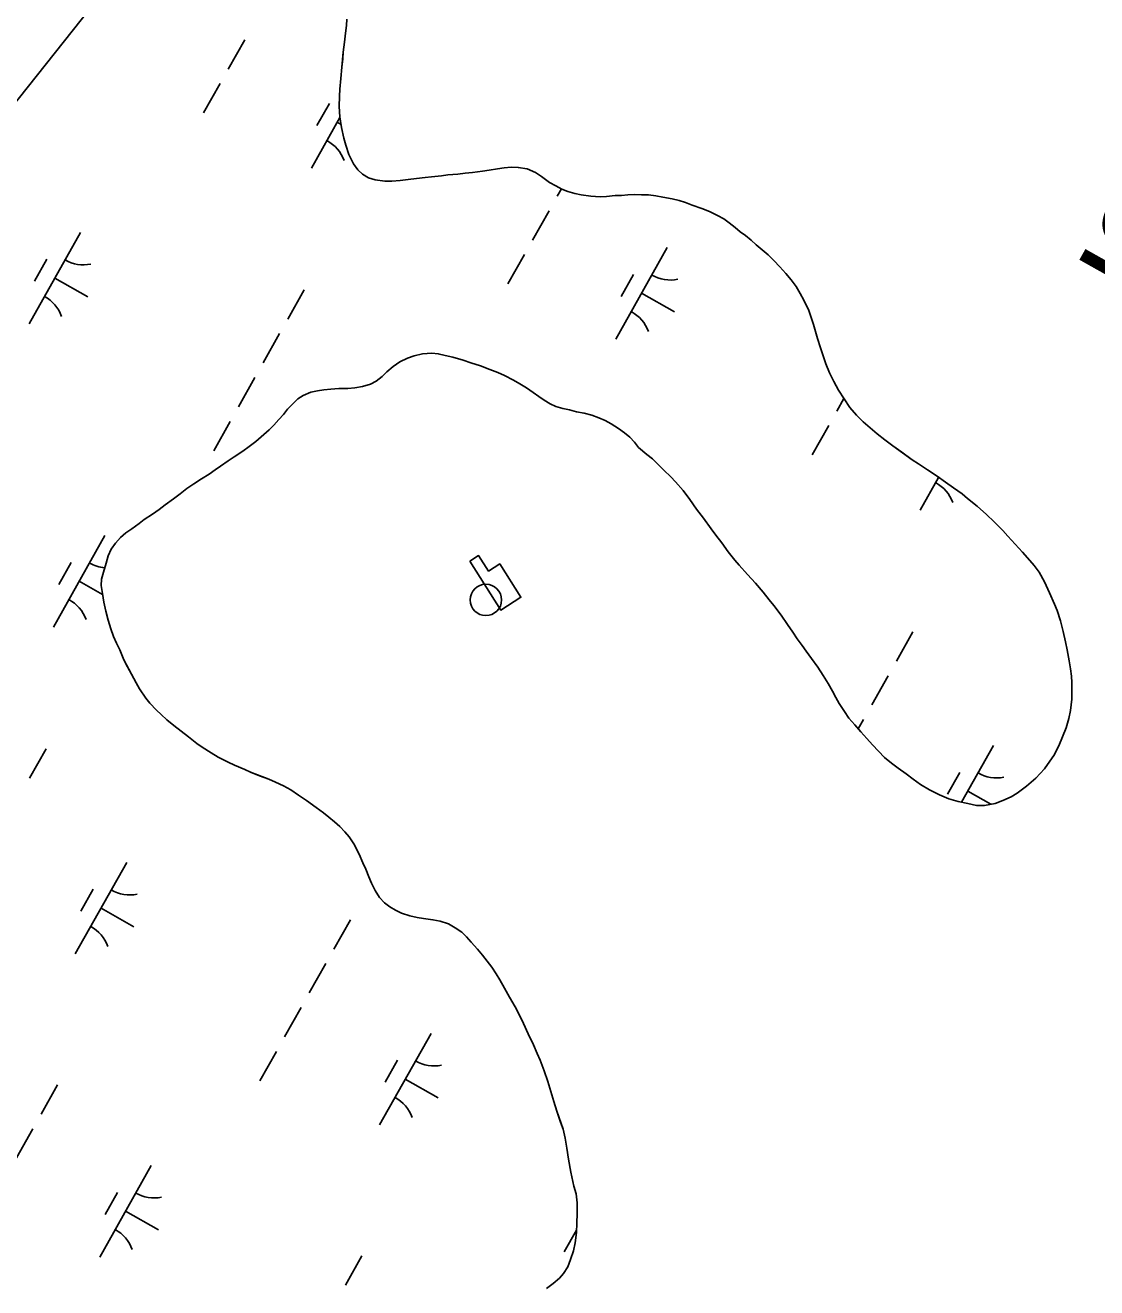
# Model space of a CAD drawing. Extents: x 3913936 to 3933962, y 195330 to 217741.
# Drawn here: x 3925974 to 3926485, y 202545 to 203147 of the extents above; entities that cross this region are included whole.
import ezdxf

# ---------------------------------------------------------------- set-up
doc = ezdxf.new("R2010")
doc.units = 0
for name, color, linetype in [('V-CHAN-DOCK', 7, 'Continuous'), ('V-DOMW-TANK', 7, 'Continuous'), ('V-RIVR-IDEN', 7, 'Continuous'), ('V-TOPO-SHOR', 7, 'Continuous'), ('V-UTIL-LINE', 7, 'Continuous'), ('V-WETL-SWMP', 7, 'Continuous')]:
    doc.layers.add(name, color=color, linetype=linetype)

msp = doc.modelspace()

# ---------------------------------------------------------------- linework, layer by layer
at = {"layer": 'V-CHAN-DOCK'}
msp.add_lwpolyline([(3926186.23, 202891.51), (3926201.05, 202868.21), (3926210.65, 202874.32), (3926200.53, 202890.21), (3926195.19, 202886.81), (3926190.48, 202894.21)], close=True, dxfattribs=at)
at = {"layer": 'V-DOMW-TANK'}
msp.add_circle((3926193.91, 202873.1), 7.5, dxfattribs=at)
at = {"layer": 'V-TOPO-SHOR'}
for points in [[(3926175.88, 203075.63), (3926172.82, 203075.21), (3926168.04, 203074.79), (3926164.98, 203074.48), (3926160.91, 203073.96), (3926156.93, 203073.44), (3926153.06, 203073.02), (3926149.19, 203072.7), (3926145.83, 203072.69), (3926141.24, 203073.29), (3926137.98, 203074.2), (3926135.22, 203076.02), (3926132.98, 203078.06), (3926130.83, 203081.01), (3926128.68, 203085.38), (3926127.13, 203089.86), (3926126.31, 203093.22), (3926125.18, 203098.21), (3926124.35, 203103.3), (3926124.03, 203108.29), (3926124.12, 203113.18), (3926124.41, 203116.45), (3926124.81, 203121.64), (3926125.3, 203126.94), (3926125.7, 203131.02), (3926125.99, 203134.08), (3926126.49, 203138.87), (3926126.99, 203143.25), (3926127.49, 203146.82), (3926127.68, 203149.88)], [(3926304.31, 203056.32), (3926300.54, 203058.15), (3926296.87, 203059.66), (3926292.28, 203061.18), (3926289.01, 203062.5), (3926286.06, 203063.4), (3926282.69, 203064.21), (3926278.21, 203065.11), (3926274.94, 203065.61), (3926271.48, 203066.11), (3926268.12, 203066.11), (3926264.75, 203066.3), (3926261.59, 203066.09), (3926258.54, 203065.88), (3926255.48, 203065.77), (3926251.41, 203065.35), (3926248.35, 203065.23), (3926243.87, 203065.53), (3926239.28, 203066.23), (3926236.32, 203066.83), (3926232.96, 203067.74), (3926230.1, 203068.85), (3926227.25, 203070.37), (3926224.29, 203072.1), (3926220.41, 203074.83), (3926217.65, 203076.76), (3926213.57, 203078.49), (3926209.39, 203079.19), (3926206.03, 203079.28), (3926202.67, 203078.97), (3926199.51, 203078.55), (3926195.43, 203077.93), (3926192.38, 203077.51), (3926187.59, 203076.78), (3926184.03, 203076.47), (3926180.56, 203075.95), (3926175.88, 203075.63)], [(3926472.42, 202840.17), (3926471.8, 202844.04), (3926470.97, 202849.34), (3926470.15, 202853.11), (3926469.01, 202857.99), (3926467.67, 202863.19), (3926466.13, 202868.07), (3926464.8, 202871.13), (3926462.54, 202876.52), (3926460.08, 202881.71), (3926457.62, 202886.39), (3926455.17, 202889.54), (3926453.12, 202891.88), (3926449.65, 202895.84), (3926446.17, 202899.6), (3926442.7, 202903.47), (3926440.25, 202906.21), (3926436.06, 202910.38), (3926432.48, 202913.73), (3926427.99, 202917.79), (3926423.39, 202921.45), (3926420.84, 202923.58), (3926416.75, 202926.52), (3926412.88, 202929.26), (3926408.89, 202932), (3926404.3, 202935.15), (3926400.11, 202937.99), (3926397.05, 202939.92), (3926392.05, 202943.47), (3926387.76, 202946.51), (3926383.98, 202949.46), (3926380.31, 202952.3), (3926377.04, 202955.04), (3926373.77, 202957.89), (3926370.5, 202961.14), (3926367.33, 202964.8), (3926364.57, 202968.97), (3926361.91, 202973.04), (3926359.66, 202977.11), (3926357.71, 202981.28), (3926355.97, 202985.65), (3926354.42, 202989.93), (3926353.4, 202993.29), (3926351.96, 202997.66), (3926351.03, 203001.02), (3926350.1, 203004.28), (3926348.98, 203007.64), (3926347.74, 203011), (3926345.49, 203015.89), (3926343.75, 203019.14), (3926341.7, 203022.4), (3926339.45, 203025.65), (3926336.79, 203028.7), (3926333.93, 203031.85), (3926331.17, 203034.8), (3926328.41, 203037.54), (3926325.55, 203039.98), (3926322.79, 203042.31), (3926320.34, 203044.55), (3926317.69, 203046.78), (3926315.14, 203048.51), (3926312.68, 203050.54), (3926309.82, 203052.77), (3926307.27, 203054.7), (3926304.31, 203056.32)], [(3926065.01, 202935.12), (3926067.55, 202936.86), (3926071.11, 202939.32), (3926074.06, 202941.26), (3926078.13, 202944.02), (3926081.08, 202946.27), (3926084.33, 202948.62), (3926086.87, 202950.87), (3926090.63, 202954.14), (3926092.87, 202956.39), (3926095.3, 202959.05), (3926097.54, 202961.5), (3926099.47, 202963.95), (3926101.91, 202966.5), (3926104.34, 202968.96), (3926106.89, 202970.59), (3926110.45, 202972.13), (3926113.71, 202972.75), (3926116.76, 202973.17), (3926120.02, 202973.58), (3926123.89, 202973.8), (3926128.17, 202973.91), (3926131.53, 202974.23), (3926135.2, 202974.75), (3926138.97, 202975.88), (3926141.71, 202977.31), (3926144.46, 202979.56), (3926146.79, 202981.81), (3926149.74, 202984.26), (3926152.89, 202986.61), (3926156.66, 202988.36), (3926159.82, 202989.49), (3926163.79, 202990.31), (3926168.17, 202990.73), (3926171.23, 202990.43), (3926174.59, 202989.63), (3926178.26, 202988.83)], [(3926178.26, 202988.83), (3926183.05, 202987.41), (3926186.83, 202986.1), (3926191.42, 202984.58), (3926195.8, 202982.86), (3926199.68, 202981.45), (3926202.74, 202980.03), (3926207.02, 202977.8), (3926210.08, 202976.08), (3926213.35, 202974.15), (3926216.42, 202971.92), (3926219.17, 202970.09), (3926221.72, 202968.26), (3926224.58, 202966.54), (3926227.33, 202965.22), (3926230.6, 202964.32), (3926233.76, 202963.61), (3926237.12, 202962.8), (3926240.69, 202962.1), (3926244.36, 202961.09), (3926247.73, 202959.88), (3926250.79, 202958.56), (3926253.65, 202957.04), (3926257.12, 202954.81), (3926259.97, 202952.78), (3926262.53, 202950.65), (3926264.67, 202948.21), (3926266.72, 202945.77), (3926270.7, 202942.42), (3926273.25, 202940.29), (3926276.11, 202937.44), (3926278.77, 202935), (3926282.04, 202931.75), (3926284.29, 202929.42), (3926287.87, 202925.24), (3926291.14, 202920.98), (3926294.31, 202916.4), (3926297.58, 202912.03), (3926301.27, 202906.94), (3926303.51, 202903.99), (3926306.28, 202900.33), (3926309.45, 202896.06), (3926312.62, 202892.1), (3926314.66, 202889.66), (3926318.54, 202885.19), (3926322.33, 202881.02), (3926326.01, 202876.85), (3926328.97, 202873.19), (3926331.12, 202870.45), (3926334.6, 202865.77), (3926337.67, 202861.4), (3926340.12, 202857.74), (3926342.27, 202854.48), (3926344.62, 202851.33), (3926346.56, 202848.69), (3926349.02, 202845.23), (3926352.09, 202840.96), (3926354.65, 202837.09), (3926357.1, 202833.23), (3926359.15, 202829.57), (3926360.69, 202826.51), (3926362.33, 202823.67), (3926364.78, 202819.9), (3926366.93, 202816.75), (3926369.69, 202813.6)], [(3926128.81, 202760.09), (3926126.66, 202762.63), (3926124.41, 202765.07), (3926121.86, 202767.3), (3926119.1, 202769.54), (3926116.55, 202771.57), (3926113.08, 202774.21), (3926108.48, 202777.56), (3926104.6, 202780.09), (3926100.93, 202782.53), (3926097.46, 202784.45), (3926093.69, 202786.18), (3926090.52, 202787.59), (3926086.14, 202789.31), (3926081.75, 202791.03), (3926079, 202792.25), (3926074.1, 202794.37), (3926071.14, 202795.69), (3926066.45, 202798.12), (3926062.98, 202800.15), (3926058.79, 202802.89), (3926056.24, 202804.72), (3926052.16, 202807.76), (3926048.68, 202810.5), (3926045.21, 202813.24), (3926041.94, 202815.99), (3926039.29, 202818.43), (3926036.94, 202820.56), (3926033.87, 202823.91), (3926031.93, 202826.25), (3926028.86, 202830.72), (3926027.33, 202833.57), (3926025.07, 202837.64), (3926023.23, 202841.2), (3926021.49, 202844.56), (3926019.44, 202849.24), (3926017.9, 202852.4), (3926016.56, 202855.65), (3926015.23, 202859.32), (3926014, 202863.39), (3926012.86, 202867.67), (3926011.93, 202872.04), (3926011.21, 202876.22), (3926010.69, 202879.89), (3926010.78, 202882.94), (3926011.77, 202886.37), (3926013, 202890.57), (3926014.01, 202894.06), (3926015.35, 202897.28), (3926017.44, 202900.06), (3926019.88, 202902.9), (3926022.32, 202905.06), (3926025.25, 202906.97), (3926028.7, 202909.45), (3926031.14, 202911.39), (3926035.01, 202913.94), (3926038.26, 202916.2), (3926041.11, 202918.34), (3926045.07, 202921.21), (3926048.33, 202923.66), (3926051.48, 202926.12), (3926054.73, 202928.47), (3926058.4, 202930.82), (3926062.06, 202933.08), (3926065.01, 202935.12)], [(3926369.69, 202813.6), (3926372.66, 202810.14), (3926375.52, 202806.99), (3926378.17, 202804.04), (3926380.93, 202800.99), (3926383.9, 202798.05), (3926387.17, 202795.31), (3926390.33, 202792.87), (3926394.11, 202790.23), (3926397.58, 202787.59), (3926400.95, 202785.16), (3926405.23, 202782.62), (3926410.03, 202780.19), (3926414.52, 202778.27), (3926419, 202777.06), (3926423.59, 202776.05), (3926427.77, 202775.15), (3926431.44, 202775.05), (3926436.53, 202776.09), (3926440.2, 202777.42), (3926444.27, 202779.27), (3926447.01, 202781.01), (3926451.59, 202784.28), (3926455.96, 202788.06), (3926460.02, 202792.55), (3926462.66, 202796.23), (3926464.49, 202798.99), (3926466.92, 202803.48), (3926468.74, 202807.86), (3926470.46, 202812.15), (3926471.67, 202816.53), (3926472.48, 202820.41), (3926473.18, 202825.71), (3926473.16, 202829.78), (3926473.15, 202833.65), (3926472.94, 202836.71), (3926472.42, 202840.17)], [(3926218.35, 202656.92), (3926216.61, 202661.09), (3926214.15, 202666.28), (3926211.79, 202671.27), (3926209.54, 202676.05), (3926207.9, 202679.1), (3926205.23, 202683.78), (3926202.78, 202688.05), (3926200.52, 202692.02), (3926198.89, 202694.87), (3926196.74, 202698.02), (3926194.59, 202700.97), (3926192.34, 202703.82), (3926189.89, 202706.66), (3926186.92, 202710.02), (3926184.68, 202712.46), (3926182.43, 202714.69), (3926179.36, 202716.82), (3926176.1, 202718.75), (3926172.22, 202719.96), (3926168.66, 202720.66), (3926164.27, 202721.26), (3926161.21, 202721.66), (3926157.65, 202722.47), (3926153.77, 202723.78), (3926150.91, 202725.2), (3926148.16, 202726.83), (3926145.6, 202728.75), (3926143.25, 202731.19), (3926141.21, 202734.55), (3926139.46, 202738.11), (3926138.13, 202741.06), (3926136.7, 202744.72), (3926135.36, 202747.78), (3926133.52, 202751.95), (3926130.96, 202756.83), (3926128.81, 202760.09)], [(3926222.84, 202544.95), (3926225.99, 202547.21), (3926228.94, 202549.76), (3926230.97, 202552.01), (3926232.9, 202555.27), (3926234.32, 202558.74), (3926235.73, 202562.82), (3926236.43, 202566.59), (3926237.03, 202571.59), (3926237.22, 202576.07), (3926237.41, 202580.66), (3926237.4, 202585.65), (3926236.88, 202590.03), (3926235.85, 202593.69), (3926234.4, 202600.42), (3926233.37, 202606.52), (3926232.54, 202611.72), (3926231.71, 202616.61), (3926230.68, 202620.88), (3926229.55, 202624.24), (3926227.8, 202629.43), (3926226.36, 202634.02), (3926224.92, 202638.8), (3926223.48, 202643.59), (3926221.64, 202648.57), (3926219.79, 202653.66), (3926218.35, 202656.92)]]:
    msp.add_lwpolyline(points, dxfattribs=at)
at = {"layer": 'V-UTIL-LINE'}
msp.add_lwpolyline([(3922259.35, 198607.65), (3922481.8, 198996.51), (3922891.23, 199568.37), (3923401.91, 200205.88), (3924391.34, 201632.88), (3925141.51, 202100.49), (3925635.89, 202689.84), (3926060.57, 203224.55), (3926266.36, 203722.12), (3926398.76, 204373.14), (3926759.45, 205211.96), (3927229.53, 206070.79), (3927602.51, 206766.2), (3928031.78, 207586.17)], dxfattribs=at)
at = {"layer": 'V-WETL-SWMP'}
for p, q in [((3926079.04, 203140.07), (3926071.2, 203126.13)), ((3926067.28, 203119.15), (3926059.44, 203105.21)), ((3926119.34, 203109.73), (3926113.46, 203099.27)), ((3926124.4, 203102.98), (3926110.88, 203078.93)), ((3926123.13, 203100.72), (3926124.93, 203099.7)), ((3926229.89, 203068.97), (3926227.96, 203065.54)), ((3926224.04, 203058.57), (3926216.2, 203044.62)), ((3926000.78, 203048.22), (3925976.28, 203004.64)), ((3926280.38, 203041), (3926255.88, 202997.42)), ((3925984.74, 203035.44), (3925978.86, 203024.98)), ((3926212.28, 203037.64), (3926204.44, 203023.7)), ((3925988.53, 203026.43), (3926004.22, 203017.61)), ((3926264.34, 203028.22), (3926258.46, 203017.76)), ((3926107.37, 203020.91), (3926099.53, 203006.96)), ((3926268.13, 203019.21), (3926283.82, 203010.39)), ((3926095.61, 202999.99), (3926087.77, 202986.04)), ((3926083.85, 202979.06), (3926076.01, 202965.12)), ((3926364.53, 202969.03), (3926361.2, 202963.11)), ((3926072.09, 202958.14), (3926064.25, 202944.2)), ((3926357.28, 202956.14), (3926349.44, 202942.19)), ((3926409.64, 202931.49), (3926400.87, 202915.91)), ((3926012.41, 202903.75), (3925987.91, 202860.17)), ((3925996.37, 202890.97), (3925990.49, 202880.51)), ((3926000.16, 202881.96), (3926011.3, 202875.69)), ((3926397.36, 202857.89), (3926389.52, 202843.94)), ((3926385.6, 202836.97), (3926377.76, 202823.02)), ((3926373.84, 202816.05), (3926371.37, 202811.64)), ((3925984.4, 202802.15), (3925976.55, 202788.2)), ((3926435.77, 202803.69), (3926420.6, 202776.71)), ((3926419.73, 202790.91), (3926413.85, 202780.45)), ((3926423.52, 202781.9), (3926434.57, 202775.69)), ((3926022.8, 202747.95), (3925998.3, 202704.37)), ((3926006.77, 202735.17), (3926000.88, 202724.71)), ((3926010.55, 202726.16), (3926026.24, 202717.34)), ((3926129.39, 202720.64), (3926121.55, 202706.69)), ((3926117.63, 202699.72), (3926109.79, 202685.77)), ((3926105.87, 202678.8), (3926098.03, 202664.85)), ((3926167.8, 202666.44), (3926143.3, 202622.86)), ((3926094.11, 202657.88), (3926086.27, 202643.93)), ((3926151.76, 202653.66), (3926145.88, 202643.2)), ((3926155.55, 202644.65), (3926171.24, 202635.83)), ((3925989.85, 202641.97), (3925982.01, 202628.02)), ((3925978.09, 202621.05), (3925970.25, 202607.1)), ((3926034.43, 202603.48), (3926009.93, 202559.9)), ((3926018.4, 202590.7), (3926012.51, 202580.24)), ((3926022.18, 202581.69), (3926037.87, 202572.87)), ((3926237.08, 202572.76), (3926231.27, 202562.42)), ((3926134.85, 202560.46), (3926127.01, 202546.51))]:
    msp.add_line(p, q, dxfattribs=at)
for points in [[(3926124.35, 203103.3), (3926124.03, 203108.29), (3926124.12, 203113.18), (3926124.41, 203116.45), (3926124.81, 203121.64), (3926125.3, 203126.94), (3926125.99, 203134.08), (3926126.49, 203138.87), (3926126.99, 203143.25), (3926127.49, 203146.82), (3926127.68, 203149.88)], [(3926436.06, 202910.38), (3926432.48, 202913.73), (3926427.99, 202917.79), (3926423.39, 202921.45), (3926420.84, 202923.58), (3926416.75, 202926.52), (3926412.88, 202929.26), (3926408.89, 202932), (3926404.3, 202935.15), (3926400.11, 202937.99), (3926397.05, 202939.92), (3926387.76, 202946.51), (3926383.98, 202949.46), (3926380.31, 202952.3), (3926377.04, 202955.04), (3926373.77, 202957.89), (3926370.5, 202961.14), (3926367.33, 202964.8), (3926364.57, 202968.97), (3926361.91, 202973.04), (3926359.66, 202977.11), (3926357.71, 202981.28), (3926355.96, 202985.65), (3926354.42, 202989.93), (3926353.4, 202993.29), (3926351.96, 202997.67), (3926351.03, 203001.02), (3926350.1, 203004.28), (3926348.98, 203007.64), (3926347.74, 203011), (3926345.49, 203015.89), (3926343.75, 203019.14), (3926341.7, 203022.4), (3926339.45, 203025.65), (3926336.79, 203028.7), (3926333.93, 203031.85), (3926331.17, 203034.8), (3926328.41, 203037.54), (3926325.55, 203039.98), (3926322.79, 203042.31), (3926320.34, 203044.55), (3926317.69, 203046.78), (3926315.14, 203048.51), (3926312.68, 203050.54), (3926309.83, 203052.77), (3926307.27, 203054.7), (3926304.31, 203056.32), (3926300.54, 203058.15), (3926296.87, 203059.66), (3926292.28, 203061.18), (3926289.01, 203062.49), (3926286.06, 203063.4), (3926282.69, 203064.21), (3926278.21, 203065.11), (3926274.94, 203065.61), (3926271.48, 203066.11), (3926268.12, 203066.11), (3926264.75, 203066.3), (3926261.59, 203066.09), (3926258.54, 203065.88), (3926255.48, 203065.76), (3926251.41, 203065.35), (3926248.35, 203065.24), (3926243.87, 203065.53), (3926239.28, 203066.23), (3926236.32, 203066.83), (3926232.96, 203067.74), (3926230.1, 203068.85), (3926227.25, 203070.37), (3926224.29, 203072.1), (3926220.41, 203074.84), (3926217.65, 203076.77), (3926213.57, 203078.49), (3926209.39, 203079.19), (3926206.03, 203079.28), (3926202.67, 203078.96), (3926199.51, 203078.55), (3926195.43, 203077.93), (3926192.38, 203077.51), (3926187.59, 203076.78), (3926184.03, 203076.47), (3926180.56, 203075.95), (3926175.88, 203075.63), (3926172.82, 203075.21), (3926168.04, 203074.79), (3926164.98, 203074.48), (3926160.91, 203073.96), (3926156.93, 203073.44), (3926153.06, 203073.02), (3926149.19, 203072.7), (3926145.83, 203072.69), (3926141.24, 203073.29), (3926137.98, 203074.2), (3926135.22, 203076.02), (3926132.98, 203078.06), (3926130.83, 203081.01), (3926128.68, 203085.38), (3926127.14, 203089.86), (3926126.31, 203093.22), (3926125.18, 203098.21), (3926124.35, 203103.3)], [(3926081.75, 202791.03), (3926079, 202792.25), (3926074.1, 202794.37), (3926071.14, 202795.69), (3926066.45, 202798.12), (3926062.98, 202800.15), (3926058.79, 202802.89), (3926056.24, 202804.72), (3926052.16, 202807.76), (3926045.21, 202813.24), (3926041.94, 202815.99), (3926039.29, 202818.43), (3926036.94, 202820.56), (3926033.87, 202823.91), (3926031.93, 202826.25), (3926028.86, 202830.72), (3926027.33, 202833.57), (3926025.07, 202837.64), (3926021.49, 202844.56), (3926019.44, 202849.24), (3926017.9, 202852.4), (3926016.56, 202855.65), (3926015.23, 202859.32), (3926014, 202863.39), (3926012.86, 202867.67), (3926011.93, 202872.04), (3926011.21, 202876.22), (3926010.69, 202879.89), (3926010.78, 202882.94), (3926011.77, 202886.37), (3926013, 202890.57), (3926014.01, 202894.06), (3926015.35, 202897.28), (3926017.44, 202900.06), (3926019.88, 202902.9), (3926022.32, 202905.07), (3926025.25, 202906.97), (3926028.7, 202909.44), (3926031.14, 202911.39), (3926035.01, 202913.95), (3926038.26, 202916.2), (3926041.11, 202918.34), (3926045.07, 202921.21), (3926048.33, 202923.66), (3926051.48, 202926.12), (3926054.73, 202928.47), (3926058.4, 202930.82), (3926062.06, 202933.07), (3926065.01, 202935.12), (3926067.55, 202936.86), (3926071.11, 202939.31), (3926074.06, 202941.26), (3926078.12, 202944.02), (3926081.07, 202946.27), (3926084.33, 202948.62), (3926086.87, 202950.87), (3926090.63, 202954.14), (3926092.87, 202956.39), (3926095.3, 202959.05), (3926097.54, 202961.5), (3926099.47, 202963.95), (3926101.91, 202966.5), (3926104.34, 202968.96), (3926106.89, 202970.59), (3926110.45, 202972.13), (3926113.71, 202972.75), (3926116.76, 202973.17), (3926120.02, 202973.58), (3926123.89, 202973.8), (3926128.17, 202973.91), (3926131.53, 202974.23), (3926135.2, 202974.75), (3926138.97, 202975.88), (3926141.71, 202977.31), (3926144.46, 202979.56), (3926146.79, 202981.81), (3926149.74, 202984.26), (3926152.9, 202986.61), (3926156.66, 202988.36), (3926159.82, 202989.49), (3926163.79, 202990.31), (3926168.17, 202990.73), (3926171.23, 202990.44), (3926174.59, 202989.63), (3926178.26, 202988.83), (3926183.05, 202987.41), (3926186.83, 202986.1), (3926191.42, 202984.58), (3926195.8, 202982.86), (3926199.68, 202981.45), (3926202.74, 202980.03), (3926207.02, 202977.8), (3926210.08, 202976.08), (3926213.35, 202974.15), (3926216.41, 202971.92), (3926219.17, 202970.09), (3926221.72, 202968.26), (3926224.58, 202966.54), (3926227.33, 202965.22), (3926230.6, 202964.31), (3926233.76, 202963.61)], [(3926233.76, 202963.61), (3926237.12, 202962.8), (3926240.69, 202962.1), (3926244.36, 202961.09), (3926247.73, 202959.88), (3926250.79, 202958.56), (3926253.65, 202957.04), (3926257.12, 202954.81), (3926259.97, 202952.78), (3926262.53, 202950.65), (3926264.67, 202948.21), (3926266.72, 202945.77), (3926270.7, 202942.42), (3926273.25, 202940.29), (3926276.12, 202937.44), (3926278.77, 202935), (3926282.04, 202931.75), (3926284.29, 202929.41), (3926287.87, 202925.25), (3926291.14, 202920.98), (3926294.31, 202916.4), (3926297.58, 202912.03), (3926301.27, 202906.94), (3926303.52, 202903.99), (3926306.28, 202900.33), (3926309.45, 202896.06), (3926312.62, 202892.1), (3926314.66, 202889.66), (3926318.54, 202885.19), (3926322.33, 202881.02), (3926326.01, 202876.85), (3926328.97, 202873.19), (3926331.12, 202870.45), (3926334.6, 202865.77), (3926337.67, 202861.4), (3926340.12, 202857.74), (3926342.27, 202854.48), (3926344.62, 202851.33), (3926346.56, 202848.69), (3926349.02, 202845.23), (3926352.09, 202840.96), (3926354.65, 202837.09), (3926357.1, 202833.23), (3926359.15, 202829.57), (3926360.69, 202826.51), (3926362.33, 202823.67), (3926364.78, 202819.9), (3926366.93, 202816.75), (3926369.69, 202813.6), (3926372.65, 202810.14), (3926375.52, 202806.99), (3926378.17, 202804.05), (3926380.93, 202801), (3926383.9, 202798.05), (3926387.16, 202795.31), (3926390.33, 202792.87), (3926394.11, 202790.23), (3926397.58, 202787.59), (3926400.95, 202785.16), (3926405.23, 202782.62), (3926410.03, 202780.19), (3926414.52, 202778.27), (3926419, 202777.06), (3926423.59, 202776.05), (3926427.77, 202775.15), (3926431.44, 202775.05), (3926436.53, 202776.09), (3926440.2, 202777.42), (3926444.27, 202779.27), (3926447.01, 202781.01), (3926451.59, 202784.28), (3926455.96, 202788.06), (3926460.02, 202792.56), (3926462.66, 202796.23), (3926464.49, 202798.99), (3926466.92, 202803.48), (3926468.74, 202807.86), (3926470.46, 202812.15), (3926471.67, 202816.53), (3926472.48, 202820.41), (3926473.18, 202825.71), (3926473.15, 202833.65), (3926472.94, 202836.71), (3926472.42, 202840.17), (3926471.8, 202844.04), (3926470.97, 202849.34), (3926470.15, 202853.11), (3926469.01, 202857.99), (3926467.67, 202863.19), (3926466.13, 202868.07), (3926464.8, 202871.13), (3926462.54, 202876.52), (3926460.08, 202881.71), (3926457.62, 202886.39), (3926455.17, 202889.54), (3926453.12, 202891.88), (3926449.65, 202895.84), (3926446.17, 202899.6), (3926442.7, 202903.47), (3926440.25, 202906.21), (3926436.06, 202910.38)], [(3926222.84, 202544.96), (3926225.99, 202547.21), (3926228.94, 202549.76), (3926230.97, 202552.01), (3926232.9, 202555.27), (3926234.32, 202558.74), (3926235.73, 202562.82), (3926236.43, 202566.59), (3926237.03, 202571.59), (3926237.22, 202576.07), (3926237.41, 202580.66), (3926237.4, 202585.65), (3926236.88, 202590.03), (3926235.85, 202593.69), (3926234.4, 202600.42), (3926233.37, 202606.52), (3926232.54, 202611.72), (3926231.71, 202616.61), (3926230.68, 202620.88), (3926227.8, 202629.43), (3926226.36, 202634.02), (3926223.48, 202643.59), (3926221.64, 202648.57), (3926219.79, 202653.66), (3926218.35, 202656.92), (3926216.61, 202661.09), (3926214.15, 202666.28), (3926211.79, 202671.27), (3926209.54, 202676.05), (3926207.9, 202679.1), (3926205.23, 202683.78), (3926202.78, 202688.05), (3926200.52, 202692.02), (3926198.89, 202694.87), (3926196.74, 202698.02), (3926194.59, 202700.97), (3926192.34, 202703.82), (3926189.89, 202706.66), (3926186.92, 202710.02), (3926184.68, 202712.46), (3926182.43, 202714.69), (3926179.37, 202716.82), (3926176.1, 202718.75), (3926172.22, 202719.96), (3926168.66, 202720.67), (3926164.27, 202721.27), (3926161.21, 202721.66), (3926157.65, 202722.47), (3926153.77, 202723.78), (3926150.91, 202725.2), (3926148.16, 202726.82), (3926145.61, 202728.75), (3926143.25, 202731.19), (3926141.21, 202734.55), (3926139.47, 202738.11), (3926138.13, 202741.06), (3926136.7, 202744.72), (3926135.36, 202747.78), (3926133.52, 202751.95), (3926130.96, 202756.83), (3926128.81, 202760.09), (3926126.66, 202762.63), (3926124.41, 202765.07), (3926121.86, 202767.3), (3926119.1, 202769.54), (3926116.55, 202771.57), (3926113.08, 202774.21), (3926108.48, 202777.56), (3926104.6, 202780.09), (3926100.93, 202782.53), (3926097.46, 202784.45), (3926093.69, 202786.18), (3926090.52, 202787.59), (3926081.75, 202791.03)]]:
    msp.add_lwpolyline(points, dxfattribs=at)
for centre, start, end in [((3926109.8, 203076.52), 19.88608, 61.42973), ((3926002.27, 203050.39), 239.88608, 281.42974), ((3926281.87, 203043.17), 239.88608, 281.42974), ((3925975.2, 203002.23), 19.88608, 61.42973), ((3926254.8, 202995.01), 19.88608, 61.42973), ((3926399.8, 202913.51), 19.88608, 61.42973), ((3926013.9, 202905.92), 239.88608, 264.98256), ((3925986.83, 202857.77), 19.88608, 61.42973), ((3926437.26, 202805.86), 239.88608, 281.42974), ((3926024.29, 202750.12), 239.88608, 281.42974), ((3925997.22, 202701.97), 19.88608, 61.42973), ((3926169.29, 202668.61), 239.88608, 281.42974), ((3926142.22, 202620.46), 19.88608, 61.42973), ((3926035.92, 202605.65), 239.88608, 281.42974), ((3926008.85, 202557.5), 19.88608, 61.42973)]:
    msp.add_arc(centre, 17.62, start, end, dxfattribs=at)

# ---------------------------------------------------------------- texts
at = {"layer": 'V-RIVR-IDEN'}
msp.add_text('Water', height=50, rotation=240.67305, dxfattribs=at).set_placement((3926558.3, 203180.42))

doc.saveas('drawing.dxf')
